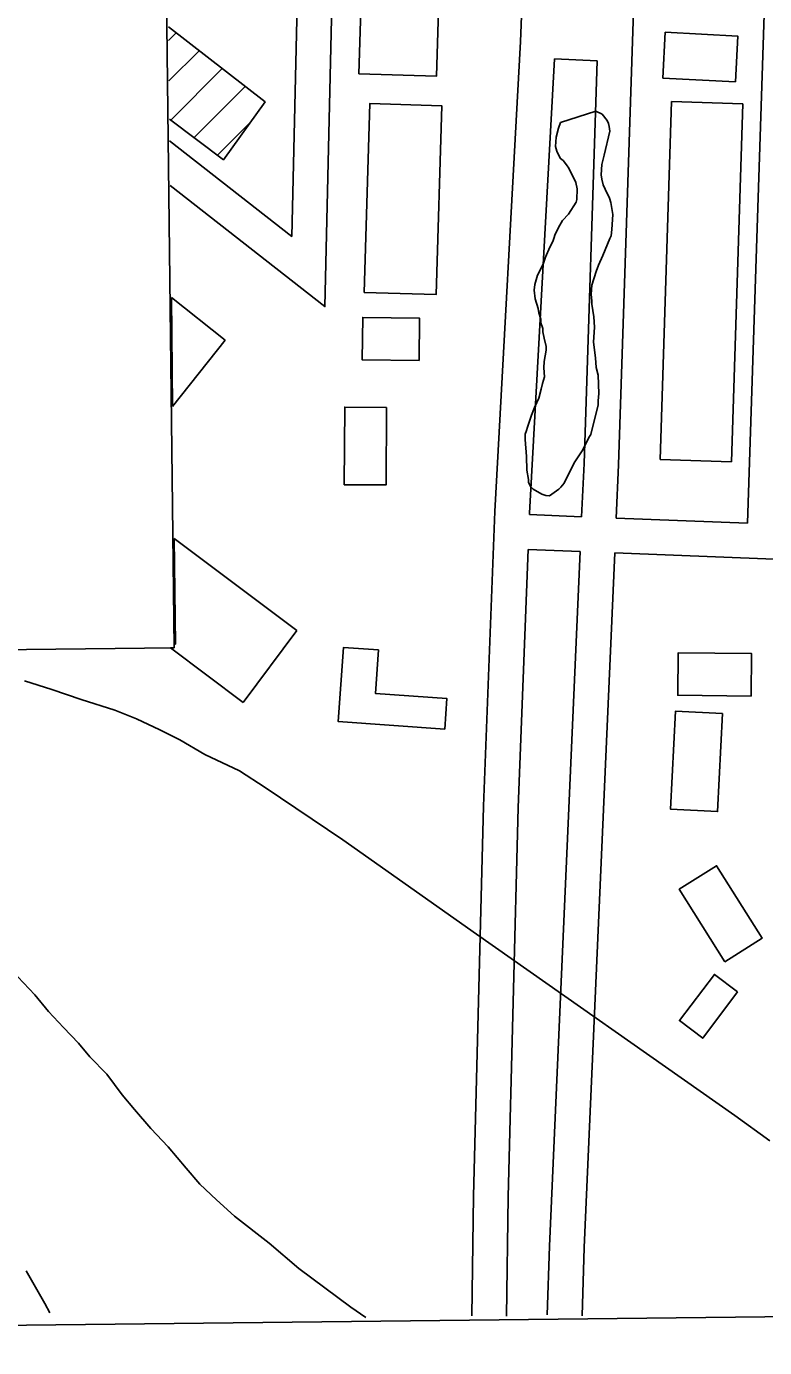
# Model space of a CAD drawing. Extents: x 3677843 to 3715951, y 511991 to 537744.
# Drawn here: x 3700134 to 3700772, y 517593 to 518734 of the extents above; entities that cross this region are included whole.
import ezdxf

# ---------------------------------------------------------------- set-up
doc = ezdxf.new("R2010")
doc.units = 0
for name, color, linetype in [('V-ANNO-SYMB', 7, 'Continuous'), ('V-BLDG-OTLN', 7, 'Continuous'), ('V-GRID-FRAM', 7, 'Continuous'), ('V-ROAD-CNTR', 7, 'Continuous'), ('V-SITE-VEGE', 7, 'Continuous')]:
    doc.layers.add(name, color=color, linetype=linetype)

msp = doc.modelspace()

# ---------------------------------------------------------------- linework, layer by layer
at = {"layer": 'V-ANNO-SYMB'}
msp.add_lwpolyline([(3687883.4, 520947), (3700228.3, 521088.8), (3700261.6, 518197.4), (3687916.7, 518055.5)], close=True, dxfattribs=at)
at = {"layer": 'V-BLDG-OTLN'}
for p, q in [((3700256.7, 518721.8), (3700263.3, 518728.4)), ((3700257.1, 518686.9), (3700283.2, 518712.9)), ((3700258.7, 518653.1), (3700303.1, 518697.5)), ((3700278.9, 518637.9), (3700323, 518682)), ((3700299.1, 518622.7), (3700327.8, 518651.5)), ((3700260.3, 518405.8), (3700259.3, 518499.8)), ((3700367.6, 518212.3), (3700261.6, 518291.8)), ((3700261.6, 518291.8), (3700262.7, 518200.7)), ((3700321.1, 518150.3), (3700367.6, 518212.3)), ((3700262.7, 518200.7), (3700261.5, 518200.6)), ((3700261.5, 518200.6), (3700261.6, 518197.4)), ((3700261.6, 518197.4), (3700258.5, 518197.3)), ((3700258.5, 518197.3), (3700321.1, 518150.3))]:
    msp.add_line(p, q, dxfattribs=at)
for points in [[(3700421.1, 518692.9), (3700429.4, 518959.2), (3700496.4, 518957.1), (3700488.1, 518690.9)], [(3700746.4, 518686.1), (3700748.5, 518725.5), (3700685.8, 518728.9), (3700683.7, 518689.4)], [(3700425.7, 518504.3), (3700430.5, 518667.3), (3700492.7, 518665.5), (3700487.9, 518502.4)], [(3700743, 518358.1), (3700681.5, 518360.1), (3700691.2, 518669), (3700752.7, 518667)], [(3700473.1, 518445.5), (3700423.9, 518446.2), (3700424.5, 518482.7), (3700473.6, 518482)], [(3700445.1, 518405), (3700444.7, 518338), (3700408.5, 518338.2), (3700408.9, 518405.3)], [(3700495.3, 518127.1), (3700403.3, 518133.7), (3700407.9, 518197.7), (3700438.1, 518195.6), (3700435.4, 518158), (3700497.2, 518153.6)], [(3700759.9, 518155.8), (3700696.6, 518156.4), (3700697, 518193.1), (3700760.3, 518192.5)], [(3700735.2, 518140.6), (3700730.9, 518056), (3700690.3, 518058.1), (3700694.6, 518142.7)], [(3700737.1, 517926.4), (3700697.8, 517988.9), (3700730.1, 518009.3), (3700769.5, 517946.8)], [(3700748.3, 517900.3), (3700718.1, 517860.3), (3700698, 517875.5), (3700728.2, 517915.4)]]:
    msp.add_lwpolyline(points, close=True, dxfattribs=at)
for points in [[(3700256.6, 518733.6), (3700340.2, 518668.7), (3700304.2, 518618.9), (3700257.5, 518654)], [(3700259.3, 518499.8), (3700305.7, 518463)], [(3700305.7, 518463), (3700260.3, 518405.8)]]:
    msp.add_lwpolyline(points, dxfattribs=at)
at = {"layer": 'V-GRID-FRAM'}
msp.add_lwpolyline([(3681899.6, 535587.1), (3713561.2, 535950.9), (3713778.1, 517769.3), (3682100.6, 517405.3), (3681899.6, 535587.1)], dxfattribs=at)
at = {"layer": 'V-ROAD-CNTR'}
for points in [[(3700652, 520924.1), (3700649.4, 520890.1), (3700639.3, 520685.6), (3700620.7, 520407.1), (3700613.3, 520278), (3700609, 520228.4), (3700607.8, 520155.2), (3700601.7, 519908.4), (3700590.5, 519546.2), (3700581.7, 519251.2), (3700560.8, 518720.9), (3700538.5, 518315.1), (3700528.8, 518060.6), (3700520.1, 517723.9), (3700518.7, 517620.6)], [(3700241, 520085.2), (3700438.5, 520054.1), (3700415.1, 519498.6), (3700391.8, 518492.1), (3700258.1, 518596.7)], [(3700688.1, 519527.1), (3700666.2, 518982.6), (3700645.5, 518355.5), (3700643.5, 518309.4)], [(3700756.9, 518304.9), (3700774, 518832.3), (3700795.9, 519520.7)], [(3700380.8, 519315), (3700363.2, 518552.6), (3700257.7, 518635.1)], [(3700590, 518706.1), (3700568.4, 518313.7), (3700568.4, 518312.4)], [(3700590, 518706.1), (3700627, 518704.3)], [(3700627, 518704.3), (3700615.6, 518356.7), (3700613.5, 518310.6)], [(3700568.4, 518312.4), (3700613.5, 518310.6)], [(3700643.5, 518309.4), (3700756.9, 518304.9)], [(3700567.3, 518282.4), (3700558.8, 518059.6), (3700550.1, 517723.3), (3700548.7, 517620.2)], [(3700567.3, 518282.4), (3700612.2, 518280.6)], [(3700612.2, 518280.6), (3700585.7, 517680.8), (3700583.9, 517621.6)], [(3700642.2, 518279.5), (3700615.7, 517679.7), (3700613.9, 517620.7)], [(3700642.2, 518279.5), (3700910.4, 518268.8)], [(3700132.3, 518168.8), (3700155.9, 518161.4), (3700181.3, 518152.7), (3700210.5, 518143.5), (3700229.1, 518136.1), (3700249.3, 518126.5), (3700266.6, 518117.9), (3700288.1, 518105.2), (3700318, 518091.3), (3700340.2, 518076.9), (3700407.3, 518031.6), (3700522.7, 517950.3), (3700745.8, 517793.6), (3700776.1, 517771.7)], [(3700126.7, 517913.4), (3700141.4, 517897.9), (3700153.2, 517883.4), (3700166, 517869.6), (3700179, 517856.1), (3700188.8, 517844.1), (3700203.5, 517829.3), (3700216.8, 517811.3), (3700227.3, 517798.8), (3700241.6, 517782.5), (3700256.5, 517766.5), (3700272, 517748), (3700283.8, 517734.2), (3700298.3, 517720.7), (3700313.6, 517706.6), (3700343.6, 517683.3), (3700369.2, 517661.4), (3700414.3, 517628), (3700427.2, 517619.2)], [(3700133.8, 517659.5), (3700149.9, 517631.2), (3700154.3, 517623.1)]]:
    msp.add_lwpolyline(points, dxfattribs=at)
at = {"layer": 'V-SITE-VEGE'}
msp.add_lwpolyline([(3700595.2, 518650.9), (3700625.7, 518660.9), (3700631.2, 518658.2), (3700635.6, 518652.8), (3700636.7, 518650.1), (3700637.2, 518647.4), (3700637.8, 518643.5), (3700633, 518622.8), (3700630.9, 518614.6), (3700630.4, 518605.9), (3700631, 518602.1), (3700632.1, 518597.2), (3700633.8, 518593.3), (3700637.6, 518585.7), (3700638.8, 518581.9), (3700640.5, 518571.6), (3700639.5, 518558.5), (3700639, 518553), (3700637.9, 518550.8), (3700632, 518536.1), (3700628.2, 518527.9), (3700626.1, 518522.4), (3700622.3, 518510.4), (3700621.8, 518502.7), (3700622.4, 518496.7), (3700622.4, 518494), (3700624.1, 518483.1), (3700624.7, 518474.4), (3700623.7, 518461.3), (3700625.5, 518447.7), (3700626.1, 518439.5), (3700627.7, 518432.9), (3700628.4, 518417.1), (3700627.9, 518410.6), (3700627.9, 518407.3), (3700621.5, 518381.6), (3700619.9, 518378.9), (3700614.5, 518368.5), (3700611.8, 518364.1), (3700607, 518357), (3700598.4, 518339.5), (3700595.7, 518336.2), (3700594, 518334.5), (3700585.9, 518328.5), (3700582.6, 518329), (3700579.3, 518330.1), (3700571.7, 518334.4), (3700569.5, 518336.6), (3700567.8, 518340.4), (3700567.8, 518342.6), (3700566.1, 518350.7), (3700566, 518362.7), (3700564.8, 518377.4), (3700564.8, 518381.8), (3700565.9, 518385.1), (3700566.9, 518387.8), (3700570.2, 518398.2), (3700572.8, 518404.8), (3700575, 518409.1), (3700576.6, 518413), (3700578.7, 518420.6), (3700579.8, 518425.5), (3700581.4, 518431.5), (3700580.8, 518439.2), (3700581.3, 518444.6), (3700582.9, 518454.5), (3700582.9, 518457.7), (3700581.2, 518464.8), (3700580, 518470.3), (3700580, 518473), (3700578.4, 518477.9), (3700578.3, 518481.2), (3700576.7, 518486.6), (3700576.1, 518490.4), (3700573.3, 518498.6), (3700572.7, 518506.2), (3700573.2, 518511.1), (3700575.4, 518519.3), (3700580.2, 518528.6), (3700582.3, 518534.6), (3700586.1, 518543.4), (3700588.8, 518548.3), (3700589.9, 518551.6), (3700590.4, 518553.8), (3700593.6, 518560.4), (3700596.9, 518566.4), (3700602.3, 518571.9), (3700608.8, 518582.3), (3700609.3, 518584.5), (3700609.8, 518593.7), (3700608.6, 518599.2), (3700602.6, 518611.7), (3700600.4, 518614.4), (3700597.6, 518618.2), (3700595.4, 518619.8), (3700593.2, 518623.6), (3700592.1, 518626.3), (3700591, 518630.2), (3700591.5, 518638.3), (3700593.6, 518646)], close=True, dxfattribs=at)

doc.saveas('drawing.dxf')
